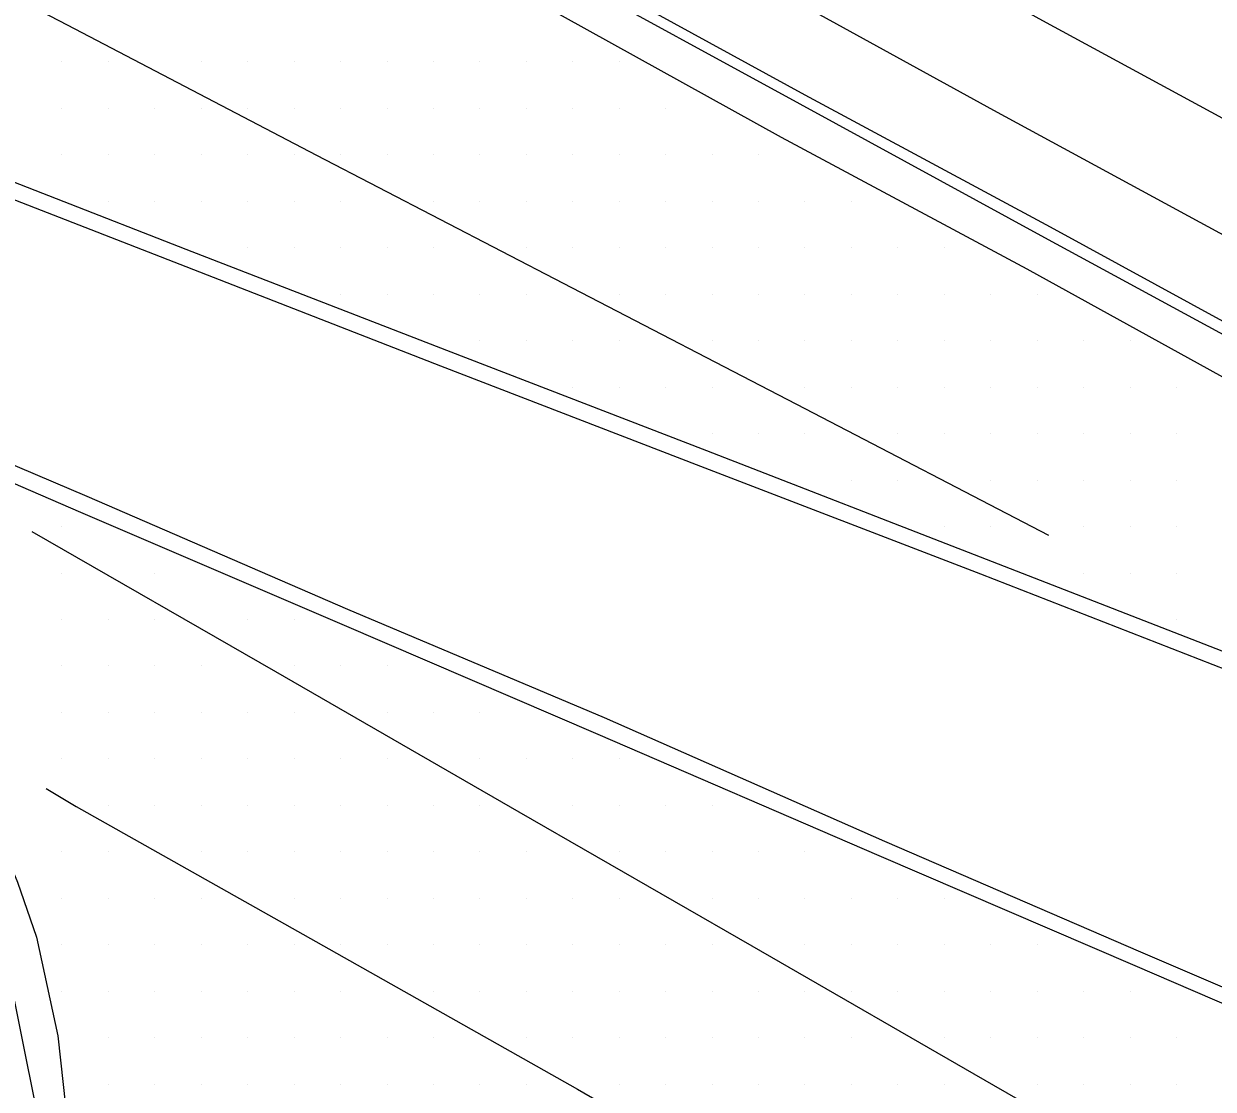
# Model space of a CAD drawing. Extents: x 1762120 to 1766775, y 709485 to 712965.
# Drawn here: x 1765641.7 to 1765705.7, y 710328.5 to 710385.8 of the extents above; entities that cross this region are included whole.
import ezdxf

# ---------------------------------------------------------------- set-up
doc = ezdxf.new("R2010")
doc.units = 0
for name, color, linetype in [('Exist DTM Drainline', 7, 'Continuous'), ('Exist DTM Scan Elevation Point', 7, 'Continuous'), ('Exist Roads Concrete Median Barrier', 7, 'Continuous'), ('Exist Roads Curbs', 7, 'Continuous'), ('Exist Roads EOP', 7, 'Continuous'), ('Exist Roads EOT', 7, 'Continuous'), ('PH Exist DTM Breakline', 7, 'Continuous')]:
    doc.layers.add(name, color=color, linetype=linetype)

msp = doc.modelspace()

# ---------------------------------------------------------------- linework, layer by layer
at = {"layer": 'Exist DTM Drainline'}
msp.add_lwpolyline([(1765630.83, 710410.332), (1765643.954, 710403.071), (1765657.124, 710395.893), (1765670.312, 710388.684), (1765683.48, 710381.499), (1765696.647, 710374.311), (1765709.831, 710367.155), (1765722.972, 710359.972), (1765736.143, 710352.793), (1765749.328, 710345.639), (1765766.003, 710336.555), (1765770.333, 710334.284), (1765772.696, 710333.527), (1765775.051, 710333.031), (1765777.966, 710332.845), (1765780.994, 710332.901), (1765784.988, 710333.503), (1765788.976, 710334.693), (1765791.791, 710335.95), (1765795.23, 710338.021), (1765798.382, 710340.48), (1765799.902, 710342.023), (1765801.399, 710343.759)], dxfattribs=at)
at = {"layer": 'Exist DTM Scan Elevation Point'}
for p, q in [((1765643.75, 710383.75), (1765643.75, 710383.75)), ((1765646.25, 710383.75), (1765646.25, 710383.75)), ((1765651.25, 710383.75), (1765651.25, 710383.75)), ((1765653.75, 710383.75), (1765653.75, 710383.75)), ((1765656.25, 710383.75), (1765656.25, 710383.75)), ((1765658.75, 710383.75), (1765658.75, 710383.75)), ((1765661.25, 710383.75), (1765661.25, 710383.75)), ((1765663.75, 710383.75), (1765663.75, 710383.75)), ((1765666.25, 710383.75), (1765666.25, 710383.75)), ((1765668.75, 710383.75), (1765668.75, 710383.75)), ((1765671.25, 710383.75), (1765671.25, 710383.75)), ((1765673.75, 710383.75), (1765673.75, 710383.75)), ((1765643.75, 710381.25), (1765643.75, 710381.25)), ((1765646.25, 710381.25), (1765646.25, 710381.25)), ((1765648.75, 710381.25), (1765648.75, 710381.25)), ((1765651.25, 710381.25), (1765651.25, 710381.25)), ((1765653.75, 710381.25), (1765653.75, 710381.25)), ((1765656.25, 710381.25), (1765656.25, 710381.25)), ((1765658.75, 710381.25), (1765658.75, 710381.25)), ((1765661.25, 710381.25), (1765661.25, 710381.25)), ((1765663.75, 710381.25), (1765663.75, 710381.25)), ((1765666.25, 710381.25), (1765666.25, 710381.25)), ((1765668.75, 710381.25), (1765668.75, 710381.25)), ((1765671.25, 710381.25), (1765671.25, 710381.25)), ((1765673.75, 710381.25), (1765673.75, 710381.25)), ((1765676.25, 710381.25), (1765676.25, 710381.25)), ((1765643.75, 710378.75), (1765643.75, 710378.75)), ((1765646.25, 710378.75), (1765646.25, 710378.75)), ((1765648.75, 710378.75), (1765648.75, 710378.75)), ((1765651.25, 710378.75), (1765651.25, 710378.75)), ((1765653.75, 710378.75), (1765653.75, 710378.75)), ((1765656.25, 710378.75), (1765656.25, 710378.75)), ((1765658.75, 710378.75), (1765658.75, 710378.75)), ((1765661.25, 710378.75), (1765661.25, 710378.75)), ((1765663.75, 710378.75), (1765663.75, 710378.75)), ((1765666.25, 710378.75), (1765666.25, 710378.75)), ((1765668.75, 710378.75), (1765668.75, 710378.75)), ((1765671.25, 710378.75), (1765671.25, 710378.75)), ((1765673.75, 710378.75), (1765673.75, 710378.75)), ((1765676.25, 710378.75), (1765676.25, 710378.75)), ((1765678.75, 710378.75), (1765678.75, 710378.75)), ((1765681.25, 710378.75), (1765681.25, 710378.75)), ((1765646.25, 710376.25), (1765646.25, 710376.25)), ((1765648.75, 710376.25), (1765648.75, 710376.25)), ((1765651.25, 710376.25), (1765651.25, 710376.25)), ((1765653.75, 710376.25), (1765653.75, 710376.25)), ((1765656.25, 710376.25), (1765656.25, 710376.25)), ((1765658.75, 710376.25), (1765658.75, 710376.25)), ((1765663.75, 710376.25), (1765663.75, 710376.25)), ((1765666.25, 710376.25), (1765666.25, 710376.25)), ((1765668.75, 710376.25), (1765668.75, 710376.25)), ((1765671.25, 710376.25), (1765671.25, 710376.25)), ((1765673.75, 710376.25), (1765673.75, 710376.25)), ((1765676.25, 710376.25), (1765676.25, 710376.25)), ((1765678.75, 710376.25), (1765678.75, 710376.25)), ((1765681.25, 710376.25), (1765681.25, 710376.25)), ((1765683.75, 710376.25), (1765683.75, 710376.25)), ((1765686.25, 710376.25), (1765686.25, 710376.25)), ((1765653.75, 710373.75), (1765653.75, 710373.75)), ((1765656.25, 710373.75), (1765656.25, 710373.75)), ((1765658.75, 710373.75), (1765658.75, 710373.75)), ((1765661.25, 710373.75), (1765661.25, 710373.75)), ((1765663.75, 710373.75), (1765663.75, 710373.75)), ((1765668.75, 710373.75), (1765668.75, 710373.75)), ((1765671.25, 710373.75), (1765671.25, 710373.75)), ((1765673.75, 710373.75), (1765673.75, 710373.75)), ((1765676.25, 710373.75), (1765676.25, 710373.75)), ((1765678.75, 710373.75), (1765678.75, 710373.75)), ((1765681.25, 710373.75), (1765681.25, 710373.75)), ((1765683.75, 710373.75), (1765683.75, 710373.75)), ((1765686.25, 710373.75), (1765686.25, 710373.75)), ((1765688.75, 710373.75), (1765688.75, 710373.75)), ((1765691.25, 710373.75), (1765691.25, 710373.75)), ((1765658.75, 710371.25), (1765658.75, 710371.25)), ((1765661.25, 710371.25), (1765661.25, 710371.25)), ((1765663.75, 710371.25), (1765663.75, 710371.25)), ((1765666.25, 710371.25), (1765666.25, 710371.25)), ((1765668.75, 710371.25), (1765668.75, 710371.25)), ((1765673.75, 710371.25), (1765673.75, 710371.25)), ((1765676.25, 710371.25), (1765676.25, 710371.25)), ((1765678.75, 710371.25), (1765678.75, 710371.25)), ((1765681.25, 710371.25), (1765681.25, 710371.25)), ((1765683.75, 710371.25), (1765683.75, 710371.25)), ((1765686.25, 710371.25), (1765686.25, 710371.25)), ((1765688.75, 710371.25), (1765688.75, 710371.25)), ((1765691.25, 710371.25), (1765691.25, 710371.25)), ((1765693.75, 710371.25), (1765693.75, 710371.25)), ((1765696.25, 710371.25), (1765696.25, 710371.25)), ((1765666.25, 710368.75), (1765666.25, 710368.75)), ((1765668.75, 710368.75), (1765668.75, 710368.75)), ((1765671.25, 710368.75), (1765671.25, 710368.75)), ((1765673.75, 710368.75), (1765673.75, 710368.75)), ((1765678.75, 710368.75), (1765678.75, 710368.75)), ((1765681.25, 710368.75), (1765681.25, 710368.75)), ((1765683.75, 710368.75), (1765683.75, 710368.75)), ((1765686.25, 710368.75), (1765686.25, 710368.75)), ((1765688.75, 710368.75), (1765688.75, 710368.75)), ((1765691.25, 710368.75), (1765691.25, 710368.75)), ((1765693.75, 710368.75), (1765693.75, 710368.75)), ((1765696.25, 710368.75), (1765696.25, 710368.75)), ((1765698.75, 710368.75), (1765698.75, 710368.75)), ((1765701.25, 710368.75), (1765701.25, 710368.75)), ((1765671.25, 710366.25), (1765671.25, 710366.25)), ((1765673.75, 710366.25), (1765673.75, 710366.25)), ((1765676.25, 710366.25), (1765676.25, 710366.25)), ((1765678.75, 710366.25), (1765678.75, 710366.25)), ((1765683.75, 710366.25), (1765683.75, 710366.25)), ((1765686.25, 710366.25), (1765686.25, 710366.25)), ((1765688.75, 710366.25), (1765688.75, 710366.25)), ((1765691.25, 710366.25), (1765691.25, 710366.25)), ((1765693.75, 710366.25), (1765693.75, 710366.25)), ((1765696.25, 710366.25), (1765696.25, 710366.25)), ((1765698.75, 710366.25), (1765698.75, 710366.25)), ((1765701.25, 710366.25), (1765701.25, 710366.25)), ((1765703.75, 710366.25), (1765703.75, 710366.25)), ((1765678.75, 710363.75), (1765678.75, 710363.75)), ((1765681.25, 710363.75), (1765681.25, 710363.75)), ((1765683.75, 710363.75), (1765683.75, 710363.75)), ((1765688.75, 710363.75), (1765688.75, 710363.75)), ((1765691.25, 710363.75), (1765691.25, 710363.75)), ((1765693.75, 710363.75), (1765693.75, 710363.75)), ((1765696.25, 710363.75), (1765696.25, 710363.75)), ((1765698.75, 710363.75), (1765698.75, 710363.75)), ((1765701.25, 710363.75), (1765701.25, 710363.75)), ((1765703.75, 710363.75), (1765703.75, 710363.75)), ((1765686.25, 710361.25), (1765686.25, 710361.25)), ((1765688.75, 710361.25), (1765688.75, 710361.25)), ((1765693.75, 710361.25), (1765693.75, 710361.25)), ((1765696.25, 710361.25), (1765696.25, 710361.25)), ((1765698.75, 710361.25), (1765698.75, 710361.25)), ((1765701.25, 710361.25), (1765701.25, 710361.25)), ((1765703.75, 710361.25), (1765703.75, 710361.25)), ((1765643.75, 710358.75), (1765643.75, 710358.75)), ((1765691.25, 710358.75), (1765691.25, 710358.75)), ((1765693.75, 710358.75), (1765693.75, 710358.75)), ((1765698.75, 710358.75), (1765698.75, 710358.75)), ((1765701.25, 710358.75), (1765701.25, 710358.75)), ((1765703.75, 710358.75), (1765703.75, 710358.75)), ((1765643.75, 710356.25), (1765643.75, 710356.25)), ((1765648.75, 710356.25), (1765648.75, 710356.25)), ((1765698.75, 710356.25), (1765698.75, 710356.25)), ((1765701.25, 710356.25), (1765701.25, 710356.25)), ((1765703.75, 710356.25), (1765703.75, 710356.25)), ((1765643.75, 710353.75), (1765643.75, 710353.75)), ((1765646.25, 710353.75), (1765646.25, 710353.75)), ((1765648.75, 710353.75), (1765648.75, 710353.75)), ((1765653.75, 710353.75), (1765653.75, 710353.75)), ((1765656.25, 710353.75), (1765656.25, 710353.75)), ((1765703.75, 710353.75), (1765703.75, 710353.75)), ((1765643.75, 710351.25), (1765643.75, 710351.25)), ((1765646.25, 710351.25), (1765646.25, 710351.25)), ((1765648.75, 710351.25), (1765648.75, 710351.25)), ((1765651.25, 710351.25), (1765651.25, 710351.25)), ((1765656.25, 710351.25), (1765656.25, 710351.25)), ((1765658.75, 710351.25), (1765658.75, 710351.25)), ((1765661.25, 710351.25), (1765661.25, 710351.25)), ((1765643.75, 710348.75), (1765643.75, 710348.75)), ((1765646.25, 710348.75), (1765646.25, 710348.75)), ((1765648.75, 710348.75), (1765648.75, 710348.75)), ((1765651.25, 710348.75), (1765651.25, 710348.75)), ((1765653.75, 710348.75), (1765653.75, 710348.75)), ((1765656.25, 710348.75), (1765656.25, 710348.75)), ((1765661.25, 710348.75), (1765661.25, 710348.75)), ((1765663.75, 710348.75), (1765663.75, 710348.75)), ((1765666.25, 710348.75), (1765666.25, 710348.75)), ((1765643.75, 710346.25), (1765643.75, 710346.25)), ((1765646.25, 710346.25), (1765646.25, 710346.25)), ((1765648.75, 710346.25), (1765648.75, 710346.25)), ((1765651.25, 710346.25), (1765651.25, 710346.25)), ((1765653.75, 710346.25), (1765653.75, 710346.25)), ((1765656.25, 710346.25), (1765656.25, 710346.25)), ((1765658.75, 710346.25), (1765658.75, 710346.25)), ((1765661.25, 710346.25), (1765661.25, 710346.25)), ((1765666.25, 710346.25), (1765666.25, 710346.25)), ((1765668.75, 710346.25), (1765668.75, 710346.25)), ((1765671.25, 710346.25), (1765671.25, 710346.25)), ((1765673.75, 710346.25), (1765673.75, 710346.25)), ((1765646.25, 710343.75), (1765646.25, 710343.75)), ((1765648.75, 710343.75), (1765648.75, 710343.75)), ((1765651.25, 710343.75), (1765651.25, 710343.75)), ((1765653.75, 710343.75), (1765653.75, 710343.75)), ((1765656.25, 710343.75), (1765656.25, 710343.75)), ((1765658.75, 710343.75), (1765658.75, 710343.75)), ((1765661.25, 710343.75), (1765661.25, 710343.75)), ((1765663.75, 710343.75), (1765663.75, 710343.75)), ((1765666.25, 710343.75), (1765666.25, 710343.75)), ((1765671.25, 710343.75), (1765671.25, 710343.75)), ((1765673.75, 710343.75), (1765673.75, 710343.75)), ((1765676.25, 710343.75), (1765676.25, 710343.75)), ((1765678.75, 710343.75), (1765678.75, 710343.75)), ((1765643.75, 710341.25), (1765643.75, 710341.25)), ((1765646.25, 710341.25), (1765646.25, 710341.25)), ((1765651.25, 710341.25), (1765651.25, 710341.25)), ((1765653.75, 710341.25), (1765653.75, 710341.25)), ((1765656.25, 710341.25), (1765656.25, 710341.25)), ((1765658.75, 710341.25), (1765658.75, 710341.25)), ((1765661.25, 710341.25), (1765661.25, 710341.25)), ((1765663.75, 710341.25), (1765663.75, 710341.25)), ((1765666.25, 710341.25), (1765666.25, 710341.25)), ((1765668.75, 710341.25), (1765668.75, 710341.25)), ((1765673.75, 710341.25), (1765673.75, 710341.25)), ((1765676.25, 710341.25), (1765676.25, 710341.25)), ((1765678.75, 710341.25), (1765678.75, 710341.25)), ((1765681.25, 710341.25), (1765681.25, 710341.25)), ((1765683.75, 710341.25), (1765683.75, 710341.25)), ((1765643.75, 710338.75), (1765643.75, 710338.75)), ((1765646.25, 710338.75), (1765646.25, 710338.75)), ((1765648.75, 710338.75), (1765648.75, 710338.75)), ((1765651.25, 710338.75), (1765651.25, 710338.75)), ((1765656.25, 710338.75), (1765656.25, 710338.75)), ((1765658.75, 710338.75), (1765658.75, 710338.75)), ((1765661.25, 710338.75), (1765661.25, 710338.75)), ((1765663.75, 710338.75), (1765663.75, 710338.75)), ((1765666.25, 710338.75), (1765666.25, 710338.75)), ((1765668.75, 710338.75), (1765668.75, 710338.75)), ((1765671.25, 710338.75), (1765671.25, 710338.75)), ((1765673.75, 710338.75), (1765673.75, 710338.75)), ((1765678.75, 710338.75), (1765678.75, 710338.75)), ((1765681.25, 710338.75), (1765681.25, 710338.75)), ((1765683.75, 710338.75), (1765683.75, 710338.75)), ((1765686.25, 710338.75), (1765686.25, 710338.75)), ((1765688.75, 710338.75), (1765688.75, 710338.75)), ((1765691.25, 710338.75), (1765691.25, 710338.75)), ((1765643.75, 710336.25), (1765643.75, 710336.25)), ((1765646.25, 710336.25), (1765646.25, 710336.25)), ((1765648.75, 710336.25), (1765648.75, 710336.25)), ((1765651.25, 710336.25), (1765651.25, 710336.25)), ((1765653.75, 710336.25), (1765653.75, 710336.25)), ((1765656.25, 710336.25), (1765656.25, 710336.25)), ((1765658.75, 710336.25), (1765658.75, 710336.25)), ((1765661.25, 710336.25), (1765661.25, 710336.25)), ((1765663.75, 710336.25), (1765663.75, 710336.25)), ((1765666.25, 710336.25), (1765666.25, 710336.25)), ((1765668.75, 710336.25), (1765668.75, 710336.25)), ((1765671.25, 710336.25), (1765671.25, 710336.25)), ((1765673.75, 710336.25), (1765673.75, 710336.25)), ((1765676.25, 710336.25), (1765676.25, 710336.25)), ((1765678.75, 710336.25), (1765678.75, 710336.25)), ((1765683.75, 710336.25), (1765683.75, 710336.25)), ((1765686.25, 710336.25), (1765686.25, 710336.25)), ((1765688.75, 710336.25), (1765688.75, 710336.25)), ((1765691.25, 710336.25), (1765691.25, 710336.25)), ((1765693.75, 710336.25), (1765693.75, 710336.25)), ((1765696.25, 710336.25), (1765696.25, 710336.25)), ((1765643.75, 710333.75), (1765643.75, 710333.75)), ((1765646.25, 710333.75), (1765646.25, 710333.75)), ((1765648.75, 710333.75), (1765648.75, 710333.75)), ((1765651.25, 710333.75), (1765651.25, 710333.75)), ((1765653.75, 710333.75), (1765653.75, 710333.75)), ((1765656.25, 710333.75), (1765656.25, 710333.75)), ((1765658.75, 710333.75), (1765658.75, 710333.75)), ((1765663.75, 710333.75), (1765663.75, 710333.75)), ((1765666.25, 710333.75), (1765666.25, 710333.75)), ((1765668.75, 710333.75), (1765668.75, 710333.75)), ((1765671.25, 710333.75), (1765671.25, 710333.75)), ((1765673.75, 710333.75), (1765673.75, 710333.75)), ((1765676.25, 710333.75), (1765676.25, 710333.75)), ((1765678.75, 710333.75), (1765678.75, 710333.75)), ((1765681.25, 710333.75), (1765681.25, 710333.75)), ((1765683.75, 710333.75), (1765683.75, 710333.75)), ((1765686.25, 710333.75), (1765686.25, 710333.75)), ((1765688.75, 710333.75), (1765688.75, 710333.75)), ((1765691.25, 710333.75), (1765691.25, 710333.75)), ((1765693.75, 710333.75), (1765693.75, 710333.75)), ((1765696.25, 710333.75), (1765696.25, 710333.75)), ((1765698.75, 710333.75), (1765698.75, 710333.75)), ((1765701.25, 710333.75), (1765701.25, 710333.75)), ((1765646.25, 710331.25), (1765646.25, 710331.25)), ((1765648.75, 710331.25), (1765648.75, 710331.25)), ((1765651.25, 710331.25), (1765651.25, 710331.25)), ((1765653.75, 710331.25), (1765653.75, 710331.25)), ((1765656.25, 710331.25), (1765656.25, 710331.25)), ((1765658.75, 710331.25), (1765658.75, 710331.25)), ((1765661.25, 710331.25), (1765661.25, 710331.25)), ((1765663.75, 710331.25), (1765663.75, 710331.25)), ((1765668.75, 710331.25), (1765668.75, 710331.25)), ((1765671.25, 710331.25), (1765671.25, 710331.25)), ((1765673.75, 710331.25), (1765673.75, 710331.25)), ((1765676.25, 710331.25), (1765676.25, 710331.25)), ((1765678.75, 710331.25), (1765678.75, 710331.25)), ((1765681.25, 710331.25), (1765681.25, 710331.25)), ((1765683.75, 710331.25), (1765683.75, 710331.25)), ((1765686.25, 710331.25), (1765686.25, 710331.25)), ((1765691.25, 710331.25), (1765691.25, 710331.25)), ((1765693.75, 710331.25), (1765693.75, 710331.25)), ((1765696.25, 710331.25), (1765696.25, 710331.25)), ((1765698.75, 710331.25), (1765698.75, 710331.25)), ((1765701.25, 710331.25), (1765701.25, 710331.25)), ((1765703.75, 710331.25), (1765703.75, 710331.25)), ((1765646.25, 710328.75), (1765646.25, 710328.75)), ((1765648.75, 710328.75), (1765648.75, 710328.75)), ((1765651.25, 710328.75), (1765651.25, 710328.75)), ((1765653.75, 710328.75), (1765653.75, 710328.75)), ((1765656.25, 710328.75), (1765656.25, 710328.75)), ((1765658.75, 710328.75), (1765658.75, 710328.75)), ((1765661.25, 710328.75), (1765661.25, 710328.75)), ((1765663.75, 710328.75), (1765663.75, 710328.75)), ((1765666.25, 710328.75), (1765666.25, 710328.75)), ((1765668.75, 710328.75), (1765668.75, 710328.75)), ((1765673.75, 710328.75), (1765673.75, 710328.75)), ((1765676.25, 710328.75), (1765676.25, 710328.75)), ((1765678.75, 710328.75), (1765678.75, 710328.75)), ((1765681.25, 710328.75), (1765681.25, 710328.75)), ((1765683.75, 710328.75), (1765683.75, 710328.75)), ((1765686.25, 710328.75), (1765686.25, 710328.75)), ((1765688.75, 710328.75), (1765688.75, 710328.75)), ((1765691.25, 710328.75), (1765691.25, 710328.75)), ((1765696.25, 710328.75), (1765696.25, 710328.75)), ((1765698.75, 710328.75), (1765698.75, 710328.75)), ((1765701.25, 710328.75), (1765701.25, 710328.75)), ((1765703.75, 710328.75), (1765703.75, 710328.75))]:
    msp.add_line(p, q, dxfattribs=at)
at = {"layer": 'Exist Roads Concrete Median Barrier'}
for points in [[(1765602.012, 710391.525), (1765604.046, 710390.705), (1765618.038, 710385.299), (1765632.03, 710379.892), (1765636.111, 710378.306), (1765650.089, 710372.862), (1765664.128, 710367.406), (1765678.122, 710362.006), (1765693.204, 710356.21)], [(1765598.452, 710385.356), (1765601.253, 710383.738), (1765614.354, 710376.109), (1765627.456, 710368.481), (1765631.282, 710366.26), (1765645.083, 710360.378), (1765659.118, 710354.306), (1765672.946, 710348.473), (1765688.035, 710341.815)], [(1765693.204, 710356.21), (1765707.174, 710350.747), (1765715.588, 710347.502), (1765728.215, 710340.579), (1765741.356, 710333.345), (1765754.457, 710326.039), (1765767.585, 710318.781)], [(1765688.035, 710341.815), (1765701.811, 710335.871), (1765715.602, 710329.969), (1765723.646, 710326.522), (1765737.276, 710319.096), (1765750.432, 710311.889), (1765760.702, 710306.293)]]:
    msp.add_lwpolyline(points, dxfattribs=at)
at = {"layer": 'Exist Roads Curbs'}
msp.add_lwpolyline([(1765631.096, 710410.824), (1765644.25, 710403.618), (1765657.397, 710396.398), (1765670.59, 710389.186), (1765683.746, 710381.979), (1765696.957, 710374.871), (1765710.122, 710367.68), (1765723.266, 710360.505), (1765736.439, 710353.33), (1765749.599, 710346.132), (1765766.298, 710337.092), (1765770.633, 710334.829), (1765772.963, 710334.014), (1765775.334, 710333.546), (1765777.957, 710333.409), (1765780.988, 710333.511), (1765784.981, 710334.068), (1765788.963, 710335.359), (1765791.363, 710336.502), (1765794.847, 710338.511), (1765798.034, 710340.923), (1765799.438, 710342.357), (1765800.867, 710344.039)], dxfattribs=at)
at = {"layer": 'Exist Roads EOP'}
for points in [[(1765629.866, 710408.59), (1765643.001, 710401.348), (1765656.194, 710394.211), (1765669.351, 710386.974), (1765682.47, 710379.701), (1765695.699, 710372.626), (1765708.825, 710365.365), (1765722.002, 710358.226), (1765735.178, 710351.057), (1765748.363, 710343.903), (1765765.076, 710334.906), (1765769.479, 710332.763), (1765771.801, 710331.934), (1765774.13, 710331.389), (1765777.978, 710330.965), (1765781.007, 710330.961), (1765785.001, 710331.512), (1765788.99, 710332.679), (1765792.917, 710334.418), (1765796.39, 710336.443), (1765799.619, 710338.798), (1765801.579, 710340.723), (1765803.298, 710342.738)], [(1765602.48, 710392.324), (1765604.384, 710391.539), (1765618.376, 710386.134), (1765632.368, 710380.727), (1765636.444, 710379.128), (1765650.422, 710373.684), (1765664.452, 710368.248), (1765678.446, 710362.848), (1765693.505, 710356.991)], [(1765598.029, 710384.612), (1765600.938, 710382.943), (1765614.033, 710375.297), (1765627.132, 710367.664), (1765630.976, 710365.488), (1765644.748, 710359.533), (1765658.811, 710353.496), (1765672.606, 710347.576), (1765687.73, 710341.052)], [(1765591.981, 710369.465), (1765604.941, 710361.913), (1765618.001, 710354.53), (1765630.832, 710347.14), (1765638.112, 710341.636), (1765641.203, 710333.196), (1765642.746, 710325.505), (1765643.038, 710322.925), (1765642.867, 710319.713), (1765641.679, 710316.374), (1765640.969, 710315.252)], [(1765693.505, 710356.991), (1765707.489, 710351.565), (1765715.878, 710348.253), (1765728.616, 710341.281), (1765741.755, 710334.043), (1765754.894, 710326.806), (1765768.029, 710319.562)], [(1765687.73, 710341.052), (1765701.516, 710335.138), (1765715.289, 710329.187), (1765723.332, 710325.739), (1765736.89, 710318.401), (1765750.031, 710311.168), (1765760.275, 710305.524), (1765763.426, 710304.453), (1765766.586, 710304.616), (1765769.316, 710305.949), (1765771.569, 710308.585), (1765772.503, 710311.497), (1765772.237, 710314.495), (1765770.55, 710317.671), (1765768.029, 710319.562)]]:
    msp.add_lwpolyline(points, dxfattribs=at)
at = {"layer": 'Exist Roads EOT'}
for points in [[(1765604.242, 710406.406), (1765615.665, 710400.449), (1765630.911, 710392.564), (1765644.023, 710385.739), (1765657.45, 710378.733), (1765670.725, 710371.85), (1765683.737, 710365.109), (1765696.865, 710358.292)], [(1765592.841, 710373.381), (1765602.89, 710367.601), (1765617.566, 710359.225), (1765632.58, 710350.563), (1765634.484, 710349.279), (1765636.361, 710347.683), (1765637.748, 710346.038), (1765638.871, 710344.529), (1765640.374, 710341.95), (1765641.362, 710339.609), (1765642.387, 710336.664), (1765643.522, 710331.352), (1765644.086, 710326.276), (1765643.936, 710322.14), (1765643.485, 710319.546)], [(1765760.237, 710291.805), (1765745.49, 710299.915), (1765721.334, 710313.227), (1765702.307, 710323.852), (1765693.923, 710328.678), (1765680.901, 710336.172), (1765668.372, 710343.391), (1765655.261, 710350.937), (1765642.14, 710358.474)], [(1765642.901, 710344.663), (1765644.508, 710343.681), (1765656.714, 710336.824), (1765671.503, 710328.47), (1765682.892, 710321.896), (1765707.213, 710307.905), (1765741.988, 710288.263), (1765777.477, 710268.665), (1765811.939, 710249.611), (1765846.611, 710230.164)]]:
    msp.add_lwpolyline(points, dxfattribs=at)
at = {"layer": 'PH Exist DTM Breakline'}
for points in [[(1765582.344, 710448.779), (1765600.299, 710438.794), (1765608.432, 710434.196), (1765629.421, 710422.741), (1765661.627, 710405.194), (1765696.541, 710385.976), (1765735.099, 710365.06), (1765780.101, 710340.68)], [(1765579.671, 710443.973), (1765597.609, 710433.997), (1765605.761, 710429.388), (1765626.788, 710417.912), (1765658.985, 710400.37), (1765693.903, 710381.15), (1765732.478, 710360.225), (1765777.481, 710335.844)]]:
    msp.add_lwpolyline(points, dxfattribs=at)

doc.saveas('drawing.dxf')
